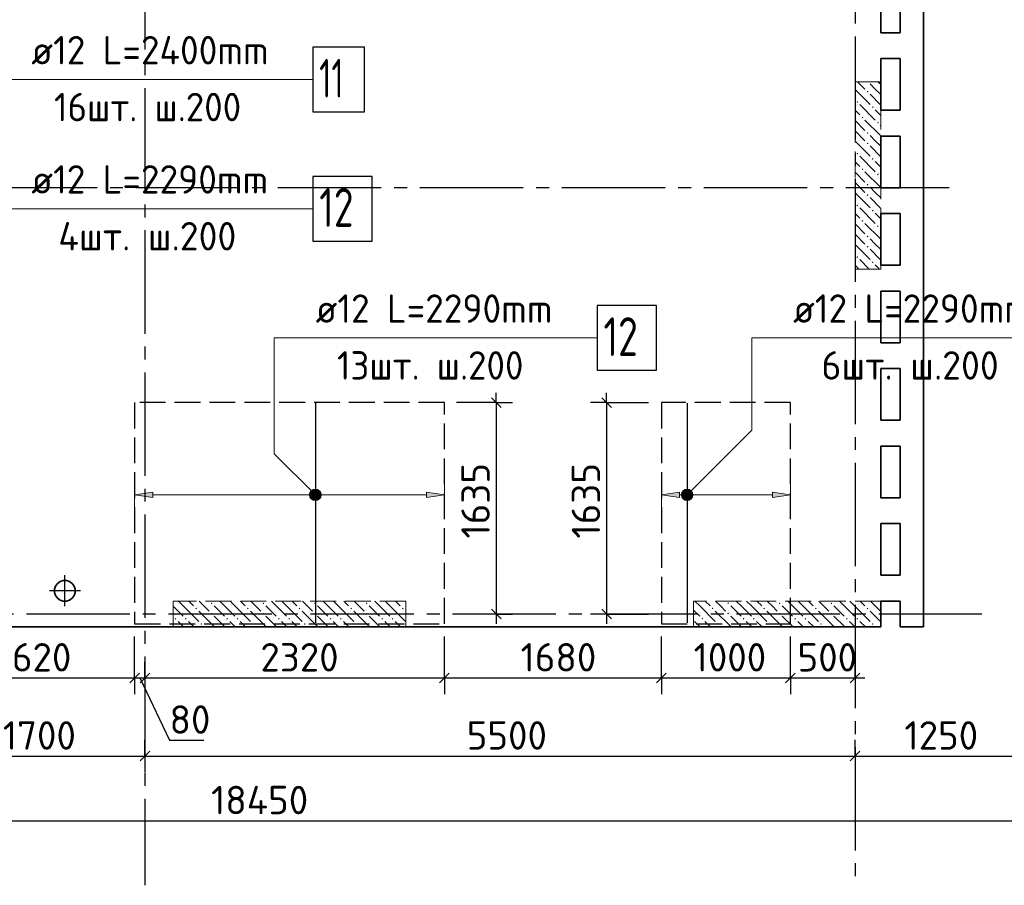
# Model space of a CAD drawing. Header units: millimetres. Extents: x 40580 to 1930067, y -240640 to 81020.
# Tile 332 of 656: x 1004800 to 1012426, y -224520 to -217819. Entities that reach past the tile are written whole.
import ezdxf

# ---------------------------------------------------------------- set-up
doc = ezdxf.new("R2010")
doc.units = ezdxf.units.MM
for name, pattern in [('______2', [270, 200, -70]), ('______5', [1100, 800, -100, 100, -100]), ('CENTER', [2, 1.25, -0.25, 0.25, -0.25])]:
    doc.linetypes.add(name, pattern=pattern)
for name, color, linetype, lineweight in [('Standard', 7, 'Continuous', 25), ('ДОП Верх по Х', 7, 'Continuous', 25), ('ЖБ Перекрытие верхний уровень', 7, 'Continuous', 35), ('ОСИ', 7, 'CENTER', 15), ('Позиционная метка номер позиции', 7, 'Continuous', 13), ('Примечания', 7, 'Continuous', 13)]:
    doc.layers.add(name, color=color, linetype=linetype, lineweight=lineweight)
doc.layers.add('ЖБ Пилон', color=7, linetype='______2', lineweight=13, true_color=0xa0a0a0)
doc.styles.add('ISOCPEUR', font='isocpeur.ttf')

msp = doc.modelspace()

# ---------------------------------------------------------------- hatches: boundary and pattern name
at = {"layer": 'ДОП Верх по Х', "linetype": 'Continuous', "lineweight": 13, "transparency": 33554687}
for points in [[(1007057.9, -221478.4), (1007071.4, -221529.4), (1007071.4, -221464.9)], [(1007071.4, -221464.9), (1007090.1, -221534.6), (1007090.1, -221459.6)], [(1007071.4, -221464.9), (1007071.4, -221529.4), (1007090.1, -221534.6)], [(1007090.1, -221459.6), (1007090.1, -221534.6), (1007108.9, -221529.4)], [(1007090.1, -221459.6), (1007108.9, -221529.4), (1007108.9, -221464.9)], [(1007108.9, -221464.9), (1007108.9, -221529.4), (1007122.4, -221515.9)], [(1007108.9, -221464.9), (1007122.4, -221515.9), (1007122.4, -221478.4)], [(1007057.9, -221515.9), (1007057.9, -221478.4), (1007052.6, -221497.1)], [(1007057.9, -221478.4), (1007057.9, -221515.9), (1007071.4, -221529.4)], [(1007122.4, -221478.4), (1007122.4, -221515.9), (1007127.6, -221497.1)], [(1007950.1, -221517.1), (1008090.1, -221497.1), (1007950.1, -221477.1)], [(1010630.1, -221517.1), (1010770.1, -221497.1), (1010630.1, -221477.1)]]:
    msp.add_hatch(color=7, dxfattribs=at).paths.add_polyline_path(points)
for points in [[(1005830.1, -221517.1), (1005690.1, -221497.1), (1005830.1, -221477.1)], [(1009910.1, -221517.1), (1009770.1, -221497.1), (1009910.1, -221477.1)]]:
    msp.add_hatch(color=7, dxfattribs=at).paths.add_polyline_path(points, flags=16)
at = {"layer": 'ЖБ Пилон', "linetype": 'Continuous', "lineweight": -3, "transparency": 33554687}
for points in [[(1011370.5, -218299.6), (1011367.1, -218303), (1011363.7, -218299.6)], [(1011360.6, -218376.5), (1011367.1, -218370), (1011373.6, -218376.5), (1011367.1, -218383)], [(1011280.6, -218456.5), (1011287.1, -218450), (1011293.6, -218456.5), (1011287.1, -218463)], [(1011400.6, -218496.5), (1011407.1, -218490), (1011413.6, -218496.5), (1011407.1, -218503)], [(1011320.6, -218576.5), (1011327.1, -218570), (1011333.6, -218576.5), (1011327.1, -218583)], [(1011440.6, -218616.5), (1011447.1, -218610), (1011453.6, -218616.5), (1011447.1, -218623)], [(1011360.6, -218696.5), (1011367.1, -218690), (1011373.6, -218696.5), (1011367.1, -218703)], [(1011360.6, -218776.5), (1011367.1, -218770), (1011373.6, -218776.5), (1011367.1, -218783)], [(1011280.6, -218856.5), (1011287.1, -218850), (1011293.6, -218856.5), (1011287.1, -218863)], [(1011400.6, -218896.5), (1011407.1, -218890), (1011413.6, -218896.5), (1011407.1, -218903)], [(1011320.6, -218976.5), (1011327.1, -218970), (1011333.6, -218976.5), (1011327.1, -218983)], [(1011440.6, -219016.5), (1011447.1, -219010), (1011453.6, -219016.5), (1011447.1, -219023)], [(1011360.6, -219096.5), (1011367.1, -219090), (1011373.6, -219096.5), (1011367.1, -219103)], [(1011360.6, -219176.5), (1011367.1, -219170), (1011373.6, -219176.5), (1011367.1, -219183)], [(1011280.6, -219256.5), (1011287.1, -219250), (1011293.6, -219256.5), (1011287.1, -219263)], [(1011400.6, -219296.5), (1011407.1, -219290), (1011413.6, -219296.5), (1011407.1, -219303)], [(1011320.6, -219376.5), (1011327.1, -219370), (1011333.6, -219376.5), (1011327.1, -219383)], [(1011440.6, -219416.5), (1011447.1, -219410), (1011453.6, -219416.5), (1011447.1, -219423)], [(1011360.6, -219496.5), (1011367.1, -219490), (1011373.6, -219496.5), (1011367.1, -219503)], [(1011360.6, -219576.5), (1011367.1, -219570), (1011373.6, -219576.5), (1011367.1, -219583)], [(1011280.6, -219656.5), (1011287.1, -219650), (1011293.6, -219656.5), (1011287.1, -219663)], [(1011400.6, -219696.5), (1011407.1, -219690), (1011413.6, -219696.5), (1011407.1, -219703)], [(1006160.6, -222376.5), (1006167.1, -222370), (1006173.6, -222376.5), (1006167.1, -222383)], [(1006280.6, -222336.5), (1006287.1, -222330), (1006293.6, -222336.5), (1006287.1, -222343)], [(1006560.6, -222376.5), (1006567.1, -222370), (1006573.6, -222376.5), (1006567.1, -222383)], [(1006680.6, -222336.5), (1006687.1, -222330), (1006693.6, -222336.5), (1006687.1, -222343)], [(1006960.6, -222376.5), (1006967.1, -222370), (1006973.6, -222376.5), (1006967.1, -222383)], [(1007080.6, -222336.5), (1007087.1, -222330), (1007093.6, -222336.5), (1007087.1, -222343)], [(1007360.6, -222376.5), (1007367.1, -222370), (1007373.6, -222376.5), (1007367.1, -222383)], [(1007480.6, -222336.5), (1007487.1, -222330), (1007493.6, -222336.5), (1007487.1, -222343)], [(1007760.6, -222376.5), (1007767.1, -222370), (1007773.6, -222376.5), (1007767.1, -222383)], [(1010160.6, -222376.5), (1010167.1, -222370), (1010173.6, -222376.5), (1010167.1, -222383)], [(1010280.6, -222336.5), (1010287.1, -222330), (1010293.6, -222336.5), (1010287.1, -222343)], [(1010560.6, -222376.5), (1010567.1, -222370), (1010573.6, -222376.5), (1010567.1, -222383)], [(1010680.6, -222336.5), (1010687.1, -222330), (1010693.6, -222336.5), (1010687.1, -222343)], [(1010960.6, -222376.5), (1010967.1, -222370), (1010973.6, -222376.5), (1010967.1, -222383)], [(1011080.6, -222336.5), (1011087.1, -222330), (1011093.6, -222336.5), (1011087.1, -222343)], [(1011360.6, -222376.5), (1011367.1, -222370), (1011373.6, -222376.5), (1011367.1, -222383)], [(1006000.6, -222456.5), (1006007.1, -222450), (1006013.6, -222456.5), (1006007.1, -222463)], [(1006080.6, -222456.5), (1006087.1, -222450), (1006093.6, -222456.5), (1006087.1, -222463)], [(1006280.6, -222416.5), (1006287.1, -222410), (1006293.6, -222416.5), (1006287.1, -222423)], [(1006400.6, -222456.5), (1006407.1, -222450), (1006413.6, -222456.5), (1006407.1, -222463)], [(1006480.6, -222456.5), (1006487.1, -222450), (1006493.6, -222456.5), (1006487.1, -222463)], [(1006680.6, -222416.5), (1006687.1, -222410), (1006693.6, -222416.5), (1006687.1, -222423)], [(1006800.6, -222456.5), (1006807.1, -222450), (1006813.6, -222456.5), (1006807.1, -222463)], [(1006880.6, -222456.5), (1006887.1, -222450), (1006893.6, -222456.5), (1006887.1, -222463)], [(1007080.6, -222416.5), (1007087.1, -222410), (1007093.6, -222416.5), (1007087.1, -222423)], [(1007200.6, -222456.5), (1007207.1, -222450), (1007213.6, -222456.5), (1007207.1, -222463)], [(1007280.6, -222456.5), (1007287.1, -222450), (1007293.6, -222456.5), (1007287.1, -222463)], [(1007480.6, -222416.5), (1007487.1, -222410), (1007493.6, -222416.5), (1007487.1, -222423)], [(1007600.6, -222456.5), (1007607.1, -222450), (1007613.6, -222456.5), (1007607.1, -222463)], [(1007680.6, -222456.5), (1007687.1, -222450), (1007693.6, -222456.5), (1007687.1, -222463)], [(1010080.6, -222456.5), (1010087.1, -222450), (1010093.6, -222456.5), (1010087.1, -222463)], [(1010280.6, -222416.5), (1010287.1, -222410), (1010293.6, -222416.5), (1010287.1, -222423)], [(1010400.6, -222456.5), (1010407.1, -222450), (1010413.6, -222456.5), (1010407.1, -222463)], [(1010480.6, -222456.5), (1010487.1, -222450), (1010493.6, -222456.5), (1010487.1, -222463)], [(1010680.6, -222416.5), (1010687.1, -222410), (1010693.6, -222416.5), (1010687.1, -222423)], [(1010800.6, -222456.5), (1010807.1, -222450), (1010813.6, -222456.5), (1010807.1, -222463)], [(1010880.6, -222456.5), (1010887.1, -222450), (1010893.6, -222456.5), (1010887.1, -222463)], [(1011080.6, -222416.5), (1011087.1, -222410), (1011093.6, -222416.5), (1011087.1, -222423)], [(1011200.6, -222456.5), (1011207.1, -222450), (1011213.6, -222456.5), (1011207.1, -222463)], [(1011280.6, -222456.5), (1011287.1, -222450), (1011293.6, -222456.5), (1011287.1, -222463)], [(1006200.6, -222496.5), (1006207.1, -222490), (1006213.6, -222496.5), (1006207.1, -222503)], [(1006600.6, -222496.5), (1006607.1, -222490), (1006613.6, -222496.5), (1006607.1, -222503)], [(1007000.6, -222496.5), (1007007.1, -222490), (1007013.6, -222496.5), (1007007.1, -222503)], [(1007400.6, -222496.5), (1007407.1, -222490), (1007413.6, -222496.5), (1007407.1, -222503)], [(1010200.6, -222496.5), (1010207.1, -222490), (1010213.6, -222496.5), (1010207.1, -222503)], [(1010600.6, -222496.5), (1010607.1, -222490), (1010613.6, -222496.5), (1010607.1, -222503)], [(1011000.6, -222496.5), (1011007.1, -222490), (1011013.6, -222496.5), (1011007.1, -222503)], [(1011400.6, -222496.5), (1011407.1, -222490), (1011413.6, -222496.5), (1011407.1, -222503)]]:
    msp.add_hatch(color=7, dxfattribs=at).paths.add_polyline_path(points, flags=16)
at = {"layer": 'Позиционная метка номер позиции', "linetype": 'Continuous', "lineweight": 13, "transparency": 33554687}
for points in [[(1007058.3, -221529), (1007101.6, -221453.9), (1007046.9, -221508.6)], [(1007046.9, -221508.6), (1007101.6, -221453.9), (1007078.7, -221453.9)], [(1007046.9, -221508.6), (1007078.7, -221453.9), (1007046.9, -221485.7)], [(1007046.9, -221485.7), (1007078.7, -221453.9), (1007058.3, -221465.3)], [(1007058.3, -221529), (1007122, -221465.3), (1007101.6, -221453.9)], [(1007078.7, -221540.4), (1007122, -221465.3), (1007058.3, -221529)], [(1007078.7, -221540.4), (1007133.4, -221485.7), (1007122, -221465.3)], [(1009926.9, -221485.7), (1010002, -221529), (1009938.3, -221465.3)], [(1009938.3, -221465.3), (1010013.4, -221508.6), (1009958.7, -221453.9)], [(1009938.3, -221465.3), (1010002, -221529), (1010013.4, -221508.6)], [(1009958.7, -221453.9), (1010013.4, -221508.6), (1010013.4, -221485.7)], [(1009958.7, -221453.9), (1010013.4, -221485.7), (1009981.6, -221453.9)], [(1009981.6, -221453.9), (1010013.4, -221485.7), (1010002, -221465.3)], [(1007101.6, -221540.4), (1007133.4, -221485.7), (1007078.7, -221540.4)], [(1007101.6, -221540.4), (1007133.4, -221508.6), (1007133.4, -221485.7)], [(1007133.4, -221508.6), (1007101.6, -221540.4), (1007122, -221529)], [(1009926.9, -221508.6), (1009981.6, -221540.4), (1009926.9, -221485.7)], [(1009926.9, -221485.7), (1009981.6, -221540.4), (1010002, -221529)], [(1009958.7, -221540.4), (1009926.9, -221508.6), (1009938.3, -221529)], [(1009926.9, -221508.6), (1009958.7, -221540.4), (1009981.6, -221540.4)]]:
    msp.add_hatch(color=7, dxfattribs=at).paths.add_polyline_path(points)

# ---------------------------------------------------------------- linework, layer by layer
at = {"layer": 'Standard', "color": 7, "linetype": 'Continuous', "lineweight": 25, "transparency": 33554687}
for p, q in [((1008453.4, -220745.1), (1008528.4, -220820.1)), ((1009308.2, -220745.1), (1009383.2, -220820.1)), ((1008453.4, -222382.1), (1008528.4, -222457.1)), ((1009308.2, -222382.1), (1009383.2, -222457.1)), ((1005652.6, -222952.3), (1005727.6, -222877.3)), ((1005732.6, -222952.3), (1005807.6, -222877.3)), ((1008052.6, -222952.3), (1008127.6, -222877.3)), ((1009732.6, -222952.3), (1009807.6, -222877.3)), ((1010732.6, -222952.3), (1010807.6, -222877.3)), ((1011232.6, -222952.3), (1011307.6, -222877.3)), ((1005732.6, -223557.1), (1005807.6, -223482.1)), ((1011232.6, -223557.1), (1011307.6, -223482.1))]:
    msp.add_line(p, q, dxfattribs=at)
at = {"layer": 'Standard', "color": 7, "linetype": 'Continuous', "lineweight": -3, "transparency": 33554687}
for p, q in [((1008490.9, -220782.6), (1008490.9, -220707.7)), ((1009345.7, -220782.6), (1009345.7, -220707.7)), ((1008490.9, -222419.7), (1008490.9, -222494.6)), ((1009345.7, -222419.7), (1009345.7, -222494.6)), ((1004070.1, -222914.8), (1005690.1, -222914.8)), ((1005690.1, -222914.8), (1005770.1, -222914.8)), ((1005730.1, -222914.8), (1005960.5, -223396.6)), ((1005770.1, -222914.8), (1008090.1, -222914.8)), ((1008090.1, -222914.8), (1009770.1, -222914.8)), ((1009770.1, -222914.8), (1010770.1, -222914.8)), ((1010770.1, -222914.8), (1011270.1, -222914.8)), ((1011270.1, -222914.8), (1011345.1, -222914.8)), ((1005960.5, -223396.6), (1006226.4, -223396.6)), ((1004070.1, -223519.7), (1005770.1, -223519.7)), ((1005770.1, -223519.7), (1011270.1, -223519.7)), ((1011270.1, -223519.7), (1012520.1, -223519.7)), ((997370.1, -224019.7), (1015820.1, -224019.7))]:
    msp.add_line(p, q, dxfattribs=at)
at = {"layer": 'Standard', "color": 251, "linetype": 'Continuous', "lineweight": -3, "true_color": 0x656565, "transparency": 33554687}
for p, q in [((1008490.9, -220782.6), (1008184.1, -220782.6)), ((1008490.9, -220782.6), (1008365.9, -220782.6)), ((1008490.9, -220782.6), (1008615.9, -220782.6)), ((1009345.7, -220782.6), (1009220.7, -220782.6)), ((1009345.7, -220782.6), (1009470.7, -220782.6)), ((1009345.7, -220782.6), (1009670.1, -220782.6)), ((1008490.9, -222419.7), (1008184.1, -222419.7)), ((1008490.9, -222419.7), (1008365.9, -222419.7)), ((1008490.9, -222419.7), (1008615.9, -222419.7)), ((1009345.7, -222419.7), (1009220.7, -222419.7)), ((1009345.7, -222419.7), (1009470.7, -222419.7)), ((1009345.7, -222419.7), (1009670.1, -222419.7)), ((1005690.1, -222914.8), (1005690.1, -222789.8)), ((1005770.1, -222914.8), (1005770.1, -222789.8)), ((1008090.1, -222914.8), (1008090.1, -222789.8)), ((1009770.1, -222914.8), (1009770.1, -222789.8)), ((1010770.1, -222914.8), (1010770.1, -222789.8)), ((1011270.1, -222914.8), (1011270.1, -222789.8)), ((1005690.1, -222914.8), (1005690.1, -223039.8)), ((1005770.1, -222914.8), (1005770.1, -223039.8)), ((1005770.1, -222914.8), (1005770.1, -222914.8)), ((1008090.1, -222914.8), (1008090.1, -223039.8)), ((1009770.1, -222914.8), (1009770.1, -223039.8)), ((1010770.1, -222914.8), (1010770.1, -223039.8)), ((1011270.1, -222914.8), (1011270.1, -223039.8)), ((1011270.1, -222914.8), (1011270.1, -222914.8)), ((1005770.1, -223519.7), (1005770.1, -223394.6)), ((1011270.1, -223519.7), (1011270.1, -223394.6)), ((1005770.1, -223519.7), (1005770.1, -223644.6)), ((1005770.1, -223519.7), (1005770.1, -223519.7)), ((1011270.1, -223519.7), (1011270.1, -223644.6)), ((1011270.1, -223519.7), (1011270.1, -223519.7))]:
    msp.add_line(p, q, dxfattribs=at)
at = {"layer": 'Standard', "color": 8, "linetype": '______5', "lineweight": -3, "transparency": 33554687}
for p, q in [((1005150.4, -222359.1), (1005150.4, -222120.1)), ((1005269.9, -222239.6), (1005030.8, -222239.6))]:
    msp.add_line(p, q, dxfattribs=at)
at = {"layer": 'Standard', "color": 7, "linetype": 'Continuous', "lineweight": -3, "transparency": 33554687}
for points in [[(1008490.9, -220782.6), (1008490.9, -221860), (1008490.9, -221860), (1008490.9, -222419.7)], [(1009345.7, -220782.6), (1009345.7, -221852.5), (1009345.7, -221852.5), (1009345.7, -222419.7)]]:
    msp.add_lwpolyline(points, dxfattribs=at)
at = {"layer": 'Standard', "color": 251, "linetype": 'Continuous', "lineweight": -3, "true_color": 0x656565, "transparency": 33554687}
for points in [[(1005690.1, -222914.8), (1005690.1, -222897.8), (1005690.1, -222897.8), (1005690.1, -222897.8), (1005690.1, -222897.8), (1005690.1, -222897.8), (1005690.1, -222897.8), (1005690.1, -222897.8), (1005690.1, -222897.8), (1005690.1, -222594.6)], [(1008090.1, -222914.8), (1008090.1, -222897.8), (1008090.1, -222897.8), (1008090.1, -222897.8), (1008090.1, -222897.8), (1008090.1, -222897.8), (1008090.1, -222897.8), (1008090.1, -222594.6)], [(1009770.1, -222914.8), (1009770.1, -222897.8), (1009770.1, -222897.8), (1009770.1, -222897.8), (1009770.1, -222897.8), (1009770.1, -222594.6)], [(1010770.1, -222914.8), (1010770.1, -222897.8), (1010770.1, -222897.8), (1010770.1, -222594.6)]]:
    msp.add_lwpolyline(points, dxfattribs=at)
at = {"layer": 'ДОП Верх по Х', "color": 7, "linetype": 'Continuous', "lineweight": 13, "transparency": 33554687}
for p, q in [((1004870.1, -218282.6), (1006978.1, -218282.6)), ((1004870.1, -219282.6), (1006956.1, -219282.6)), ((1007072, -220282.6), (1009157.9, -220282.6)), ((1010770.1, -220282.6), (1012856.1, -220282.6))]:
    msp.add_line(p, q, dxfattribs=at)
at = {"layer": 'ДОП Верх по Х', "color": 7, "linetype": 'Continuous', "lineweight": -3, "transparency": 33554687}
for p, q in [((1007090.1, -220788.6), (1007090.1, -222488.6)), ((1009970.1, -220788.6), (1009970.1, -222488.6))]:
    msp.add_line(p, q, dxfattribs=at)
at = {"layer": 'ДОП Верх по Х', "color": 251, "linetype": 'Continuous', "lineweight": 13, "true_color": 0x494949, "transparency": 33554687}
for p, q in [((1005690.1, -221497.1), (1005690.1, -221397.1)), ((1007090.1, -221459.6), (1007090.1, -221459.6)), ((1008090.1, -221497.1), (1008090.1, -221397.1)), ((1009770.1, -221497.1), (1009770.1, -221397.1)), ((1009970.1, -221459.6), (1009970.1, -221459.6)), ((1010770.1, -221497.1), (1010770.1, -221397.1)), ((1005690.1, -221497.1), (1005830.1, -221477.1)), ((1005830.1, -221517.1), (1005690.1, -221497.1)), ((1005690.1, -221497.1), (1005690.1, -221597.1)), ((1005690.1, -221497.1), (1005690.1, -221497.1)), ((1005830.1, -221477.1), (1005830.1, -221517.1)), ((1005830.1, -221497.1), (1007060.1, -221497.1)), ((1007090.1, -221534.6), (1007090.1, -221534.6)), ((1007120.1, -221497.1), (1007950.1, -221497.1)), ((1008090.1, -221497.1), (1007950.1, -221477.1)), ((1007950.1, -221477.1), (1007950.1, -221517.1)), ((1007950.1, -221517.1), (1008090.1, -221497.1)), ((1008090.1, -221497.1), (1008090.1, -221597.1)), ((1008090.1, -221497.1), (1008090.1, -221497.1)), ((1009770.1, -221497.1), (1009910.1, -221477.1)), ((1009910.1, -221517.1), (1009770.1, -221497.1)), ((1009770.1, -221497.1), (1009770.1, -221597.1)), ((1009770.1, -221497.1), (1009770.1, -221497.1)), ((1009910.1, -221477.1), (1009910.1, -221517.1)), ((1009910.1, -221497.1), (1009940.1, -221497.1)), ((1009970.1, -221534.6), (1009970.1, -221534.6)), ((1010000.1, -221497.1), (1010630.1, -221497.1)), ((1010770.1, -221497.1), (1010630.1, -221477.1)), ((1010630.1, -221477.1), (1010630.1, -221517.1)), ((1010630.1, -221517.1), (1010770.1, -221497.1)), ((1010770.1, -221497.1), (1010770.1, -221597.1)), ((1010770.1, -221497.1), (1010770.1, -221497.1))]:
    msp.add_line(p, q, dxfattribs=at)
at = {"layer": 'ДОП Верх по Х', "color": 7, "linetype": 'Continuous', "lineweight": 25, "transparency": 33554687}
for points in [[(1007070.1, -218532.6), (1007470.1, -218532.6), (1007470.1, -218032.6), (1007070.1, -218032.6), (1007070.1, -218532.6)], [(1007070.1, -219532.6), (1007530.1, -219532.6), (1007530.1, -219032.6), (1007070.1, -219032.6), (1007070.1, -219532.6)], [(1009272, -220532.6), (1009731.9, -220532.6), (1009731.9, -220032.6), (1009272, -220032.6), (1009272, -220532.6)]]:
    msp.add_lwpolyline(points, dxfattribs=at)
at = {"layer": 'ДОП Верх по Х', "color": 251, "linetype": 'Continuous', "lineweight": 13, "true_color": 0x494949, "transparency": 33554687}
msp.add_circle((1007090.1, -221497.1), 37.5, dxfattribs=at)
at = {"layer": 'ЖБ Перекрытие верхний уровень', "transparency": 33554687}
for p, q in [((1011800.1, -222519.6), (1011800.1, -216239.6)), ((1011470.1, -217919.7), (1011470.1, -217519.7)), ((1011620.1, -217519.7), (1011620.1, -217919.7)), ((1011620.1, -217919.7), (1011470.1, -217919.7)), ((1011470.1, -218119.7), (1011620.1, -218119.7)), ((1011470.1, -218519.7), (1011470.1, -218119.7)), ((1011620.1, -218119.7), (1011620.1, -218519.7)), ((1011620.1, -218519.7), (1011470.1, -218519.7)), ((1011470.1, -219119.7), (1011470.1, -218719.7)), ((1011470.1, -218719.7), (1011620.1, -218719.7)), ((1011620.1, -218719.7), (1011620.1, -219119.7)), ((1011620.1, -219119.7), (1011470.1, -219119.7)), ((1011470.1, -219719.7), (1011470.1, -219319.7)), ((1011470.1, -219319.7), (1011620.1, -219319.7)), ((1011620.1, -219319.7), (1011620.1, -219719.7)), ((1011620.1, -219719.7), (1011470.1, -219719.7)), ((1011470.1, -219919.6), (1011620.1, -219919.6)), ((1011470.1, -220319.6), (1011470.1, -219919.6)), ((1011620.1, -219919.6), (1011620.1, -220319.6)), ((1011620.1, -220319.6), (1011470.1, -220319.6)), ((1011470.1, -220919.6), (1011470.1, -220519.6)), ((1011470.1, -220519.6), (1011620.1, -220519.6)), ((1011620.1, -220519.6), (1011620.1, -220919.6)), ((1011620.1, -220919.6), (1011470.1, -220919.6)), ((1011470.1, -221119.6), (1011620.1, -221119.6)), ((1011470.1, -221519.6), (1011470.1, -221119.6)), ((1011620.1, -221119.6), (1011620.1, -221519.6)), ((1011620.1, -221519.6), (1011470.1, -221519.6)), ((1011470.1, -222119.6), (1011470.1, -221719.6)), ((1011470.1, -221719.6), (1011620.1, -221719.6)), ((1011620.1, -221719.6), (1011620.1, -222119.6)), ((1011620.1, -222119.6), (1011470.1, -222119.6)), ((1005078.5, -222203), (1005070.7, -222227)), ((1005070.7, -222227), (1005070.7, -222252.3)), ((1005093.3, -222182.6), (1005078.5, -222203)), ((1005113.7, -222167.8), (1005093.3, -222182.6)), ((1005137.7, -222160), (1005113.7, -222167.8)), ((1005163, -222160), (1005137.7, -222160)), ((1005187, -222167.8), (1005163, -222160)), ((1005207.4, -222182.6), (1005187, -222167.8)), ((1005222.2, -222203), (1005207.4, -222182.6)), ((1005230, -222227), (1005222.2, -222203)), ((1005230, -222252.3), (1005230, -222227)), ((1005070.7, -222252.3), (1005078.5, -222276.3)), ((1005078.5, -222276.3), (1005093.3, -222296.7)), ((1005093.3, -222296.7), (1005113.7, -222311.5)), ((1005187, -222311.5), (1005207.4, -222296.7)), ((1005207.4, -222296.7), (1005222.2, -222276.3)), ((1005222.2, -222276.3), (1005230, -222252.3)), ((1005113.7, -222311.5), (1005137.7, -222319.3)), ((1005137.7, -222319.3), (1005163, -222319.3)), ((1005163, -222319.3), (1005187, -222311.5)), ((1011470.1, -222519.6), (1011470.1, -222319.6)), ((1011470.1, -222319.6), (1011620.1, -222319.6)), ((1011620.1, -222319.6), (1011620.1, -222519.6)), ((996840.1, -222519.6), (1011470.1, -222519.6)), ((1011620.1, -222519.6), (1011800.1, -222519.6))]:
    msp.add_line(p, q, dxfattribs=at)
at = {"layer": 'ЖБ Пилон', "color": 253, "linetype": '______2', "lineweight": 13, "true_color": 0xa0a0a0, "transparency": 33554687}
for p, q in [((1011470.1, -218299.6), (1011270.1, -218299.6)), ((1011270.1, -218299.6), (1011270.1, -219749.6)), ((1011470.1, -219749.6), (1011470.1, -218299.6)), ((1011270.1, -219749.6), (1011470.1, -219749.6)), ((1007790.1, -222319.6), (1005990.1, -222319.6)), ((1005990.1, -222319.6), (1005990.1, -222519.6)), ((1007790.1, -222519.6), (1007790.1, -222319.6)), ((1011470.1, -222319.6), (1010020.1, -222319.6)), ((1010020.1, -222319.6), (1010020.1, -222519.6)), ((1011470.1, -222519.6), (1011470.1, -222319.6)), ((1005990.1, -222519.6), (1007790.1, -222519.6)), ((1010020.1, -222519.6), (1011470.1, -222519.6))]:
    msp.add_line(p, q, dxfattribs=at)
at = {"layer": 'ЖБ Пилон', "color": 9, "linetype": 'Continuous', "lineweight": -3, "true_color": 0xc7c7c7, "transparency": 33554687}
for p, q in [((1011290.2, -218299.6), (1011347.1, -218356.5)), ((1011427.1, -218356.5), (1011387.1, -218316.5)), ((1011450.2, -218299.6), (1011467.1, -218316.5)), ((1011270.1, -218359.6), (1011387.1, -218476.5)), ((1011387.1, -218396.5), (1011470.1, -218479.6)), ((1011467.1, -218396.5), (1011427.1, -218356.5)), ((1011307.1, -218476.5), (1011427.1, -218596.5)), ((1011307.1, -218556.5), (1011270.1, -218519.5)), ((1011427.1, -218516.5), (1011470.1, -218559.5)), ((1011270.1, -218599.5), (1011347.1, -218676.5)), ((1011347.1, -218596.5), (1011467.1, -218716.5)), ((1011470.1, -218639.5), (1011467.1, -218636.5)), ((1011270.1, -218679.6), (1011347.1, -218756.5)), ((1011427.1, -218756.5), (1011387.1, -218716.5)), ((1011270.1, -218759.6), (1011387.1, -218876.5)), ((1011387.1, -218796.5), (1011470.1, -218879.6)), ((1011467.1, -218796.5), (1011427.1, -218756.5)), ((1011307.1, -218956.5), (1011270.1, -218919.5)), ((1011307.1, -218876.5), (1011427.1, -218996.5)), ((1011427.1, -218916.5), (1011470.1, -218959.5)), ((1011270.1, -218999.5), (1011347.1, -219076.5)), ((1011347.1, -218996.5), (1011467.1, -219116.5)), ((1011270.1, -219079.6), (1011347.1, -219156.5)), ((1011470.1, -219039.5), (1011467.1, -219036.5)), ((1011270.1, -219159.6), (1011387.1, -219276.5)), ((1011427.1, -219156.5), (1011387.1, -219116.5)), ((1011467.1, -219196.5), (1011427.1, -219156.5)), ((1011387.1, -219196.5), (1011470.1, -219279.6)), ((1011307.1, -219356.5), (1011270.1, -219319.5)), ((1011307.1, -219276.5), (1011427.1, -219396.5)), ((1011427.1, -219316.5), (1011470.1, -219359.5)), ((1011270.1, -219399.5), (1011347.1, -219476.5)), ((1011347.1, -219396.5), (1011467.1, -219516.5)), ((1011270.1, -219479.6), (1011347.1, -219556.5)), ((1011470.1, -219439.5), (1011467.1, -219436.5)), ((1011270.1, -219559.6), (1011387.1, -219676.5)), ((1011427.1, -219556.5), (1011387.1, -219516.5)), ((1011467.1, -219596.5), (1011427.1, -219556.5)), ((1011387.1, -219596.5), (1011470.1, -219679.6)), ((1011307.1, -219676.5), (1011380.2, -219749.6)), ((1011300.2, -219749.6), (1011270.1, -219719.5)), ((1011427.1, -219716.5), (1011460.2, -219749.6)), ((1005990.1, -222359.6), (1006067.1, -222436.5)), ((1006030.2, -222319.6), (1006067.1, -222356.5)), ((1006067.1, -222356.5), (1006187.1, -222476.5)), ((1006110.2, -222319.6), (1006147.1, -222356.5)), ((1006227.1, -222356.5), (1006190.2, -222319.6)), ((1006267.1, -222396.5), (1006227.1, -222356.5)), ((1006307.1, -222356.5), (1006387.1, -222436.5)), ((1006387.1, -222356.5), (1006350.2, -222319.6)), ((1006387.1, -222356.5), (1006467.1, -222436.5)), ((1006430.2, -222319.6), (1006467.1, -222356.5)), ((1006467.1, -222356.5), (1006587.1, -222476.5)), ((1006510.2, -222319.6), (1006547.1, -222356.5)), ((1006627.1, -222356.5), (1006590.2, -222319.6)), ((1006667.1, -222396.5), (1006627.1, -222356.5)), ((1006707.1, -222356.5), (1006787.1, -222436.5)), ((1006787.1, -222356.5), (1006750.2, -222319.6)), ((1006787.1, -222356.5), (1006867.1, -222436.5)), ((1006830.2, -222319.6), (1006867.1, -222356.5)), ((1006867.1, -222356.5), (1006987.1, -222476.5)), ((1006910.2, -222319.6), (1006947.1, -222356.5)), ((1007027.1, -222356.5), (1006990.2, -222319.6)), ((1007067.1, -222396.5), (1007027.1, -222356.5)), ((1007107.1, -222356.5), (1007187.1, -222436.5)), ((1007187.1, -222356.5), (1007150.2, -222319.6)), ((1007187.1, -222356.5), (1007267.1, -222436.5)), ((1007230.2, -222319.6), (1007267.1, -222356.5)), ((1007267.1, -222356.5), (1007387.1, -222476.5)), ((1007310.2, -222319.6), (1007347.1, -222356.5)), ((1007427.1, -222356.5), (1007390.2, -222319.6)), ((1007467.1, -222396.5), (1007427.1, -222356.5)), ((1007507.1, -222356.5), (1007587.1, -222436.5)), ((1007587.1, -222356.5), (1007550.2, -222319.6)), ((1007587.1, -222356.5), (1007667.1, -222436.5)), ((1007630.2, -222319.6), (1007667.1, -222356.5)), ((1007667.1, -222356.5), (1007787.1, -222476.5)), ((1007710.2, -222319.6), (1007747.1, -222356.5)), ((1010030.2, -222319.6), (1010067.1, -222356.5)), ((1010067.1, -222356.5), (1010187.1, -222476.5)), ((1010110.2, -222319.6), (1010147.1, -222356.5)), ((1010227.1, -222356.5), (1010190.2, -222319.6)), ((1010267.1, -222396.5), (1010227.1, -222356.5)), ((1010307.1, -222356.5), (1010387.1, -222436.5)), ((1010387.1, -222356.5), (1010350.2, -222319.6)), ((1010387.1, -222356.5), (1010467.1, -222436.5)), ((1010430.2, -222319.6), (1010467.1, -222356.5)), ((1010467.1, -222356.5), (1010587.1, -222476.5)), ((1010510.2, -222319.6), (1010547.1, -222356.5)), ((1010627.1, -222356.5), (1010590.2, -222319.6)), ((1010667.1, -222396.5), (1010627.1, -222356.5)), ((1010707.1, -222356.5), (1010787.1, -222436.5)), ((1010787.1, -222356.5), (1010750.2, -222319.6)), ((1010787.1, -222356.5), (1010867.1, -222436.5)), ((1010830.2, -222319.6), (1010867.1, -222356.5)), ((1010867.1, -222356.5), (1010987.1, -222476.5)), ((1010910.2, -222319.6), (1010947.1, -222356.5)), ((1011027.1, -222356.5), (1010990.2, -222319.6)), ((1011067.1, -222396.5), (1011027.1, -222356.5)), ((1011107.1, -222356.5), (1011187.1, -222436.5)), ((1011187.1, -222356.5), (1011150.2, -222319.6)), ((1011187.1, -222356.5), (1011267.1, -222436.5)), ((1011230.2, -222319.6), (1011267.1, -222356.5)), ((1011267.1, -222356.5), (1011387.1, -222476.5)), ((1011310.2, -222319.6), (1011347.1, -222356.5)), ((1011427.1, -222356.5), (1011390.2, -222319.6)), ((1011467.1, -222396.5), (1011427.1, -222356.5)), ((1006187.1, -222396.5), (1006307.1, -222516.5)), ((1006307.1, -222436.5), (1006390.2, -222519.6)), ((1006587.1, -222396.5), (1006707.1, -222516.5)), ((1006707.1, -222436.5), (1006790.2, -222519.6)), ((1006987.1, -222396.5), (1007107.1, -222516.5)), ((1007107.1, -222436.5), (1007190.2, -222519.6)), ((1007387.1, -222396.5), (1007507.1, -222516.5)), ((1007507.1, -222436.5), (1007590.2, -222519.6)), ((1007787.1, -222396.5), (1007790.1, -222399.6)), ((1010020.1, -222389.6), (1010067.1, -222436.5)), ((1010187.1, -222396.5), (1010307.1, -222516.5)), ((1010307.1, -222436.5), (1010390.2, -222519.6)), ((1010587.1, -222396.5), (1010707.1, -222516.5)), ((1010707.1, -222436.5), (1010790.2, -222519.6)), ((1010987.1, -222396.5), (1011107.1, -222516.5)), ((1011107.1, -222436.5), (1011190.2, -222519.6)), ((1011387.1, -222396.5), (1011470.1, -222479.6)), ((1005990.1, -222519.6), (1005990.2, -222519.6)), ((1006067.1, -222516.5), (1006027.1, -222476.5)), ((1006070.2, -222519.6), (1006067.1, -222516.5)), ((1006107.1, -222476.5), (1006150.2, -222519.6)), ((1006227.1, -222516.5), (1006230.2, -222519.6)), ((1006467.1, -222516.5), (1006427.1, -222476.5)), ((1006470.2, -222519.6), (1006467.1, -222516.5)), ((1006507.1, -222476.5), (1006550.2, -222519.6)), ((1006627.1, -222516.5), (1006630.2, -222519.6)), ((1006867.1, -222516.5), (1006827.1, -222476.5)), ((1006870.2, -222519.6), (1006867.1, -222516.5)), ((1006907.1, -222476.5), (1006950.2, -222519.6)), ((1007027.1, -222516.5), (1007030.2, -222519.6)), ((1007267.1, -222516.5), (1007227.1, -222476.5)), ((1007270.2, -222519.6), (1007267.1, -222516.5)), ((1007307.1, -222476.5), (1007350.2, -222519.6)), ((1007427.1, -222516.5), (1007430.2, -222519.6)), ((1007667.1, -222516.5), (1007627.1, -222476.5)), ((1007670.2, -222519.6), (1007667.1, -222516.5)), ((1007707.1, -222476.5), (1007750.2, -222519.6)), ((1010067.1, -222516.5), (1010027.1, -222476.5)), ((1010070.2, -222519.6), (1010067.1, -222516.5)), ((1010107.1, -222476.5), (1010150.2, -222519.6)), ((1010227.1, -222516.5), (1010230.2, -222519.6)), ((1010467.1, -222516.5), (1010427.1, -222476.5)), ((1010470.2, -222519.6), (1010467.1, -222516.5)), ((1010507.1, -222476.5), (1010550.2, -222519.6)), ((1010627.1, -222516.5), (1010630.2, -222519.6)), ((1010867.1, -222516.5), (1010827.1, -222476.5)), ((1010870.2, -222519.6), (1010867.1, -222516.5)), ((1010907.1, -222476.5), (1010950.2, -222519.6)), ((1011027.1, -222516.5), (1011030.2, -222519.6)), ((1011267.1, -222516.5), (1011227.1, -222476.5)), ((1011270.2, -222519.6), (1011267.1, -222516.5)), ((1011307.1, -222476.5), (1011350.2, -222519.6)), ((1011427.1, -222516.5), (1011430.2, -222519.6))]:
    msp.add_line(p, q, dxfattribs=at)
at = {"layer": 'ОСИ', "color": 8, "linetype": '______5', "lineweight": -3, "transparency": 33554687}
for p, q in [((1011270.1, -200349.6), (1011270.1, -224519.7)), ((1005770.1, -200749.6), (1005770.1, -224519.7)), ((1012000.1, -219119.7), (993046.1, -219119.7)), ((1012253.3, -222419.7), (993046.1, -222419.7))]:
    msp.add_line(p, q, dxfattribs=at)
at = {"layer": 'Позиционная метка номер позиции', "color": 7, "linetype": 'Continuous', "lineweight": 13, "transparency": 33554687}
for p, q in [((1007058.3, -221465.3), (1007058.3, -221465.3)), ((1007122, -221465.3), (1007122, -221465.3)), ((1009938.3, -221465.3), (1009938.3, -221465.3)), ((1010002, -221465.3), (1010002, -221465.3)), ((1007058.3, -221529), (1007058.3, -221529)), ((1007122, -221529), (1007122, -221529)), ((1009938.3, -221529), (1009938.3, -221529)), ((1010002, -221529), (1010002, -221529))]:
    msp.add_line(p, q, dxfattribs=at)
for points in [[(1002970.1, -218699.8), (1003387.3, -218282.6), (1007070.1, -218282.6)], [(1003650.1, -221497.1), (1003968.3, -221178.9), (1003968.3, -219282.6), (1007070.1, -219282.6)], [(1007090.1, -221497.1), (1006772, -221178.9), (1006772, -220282.6), (1009272, -220282.6)], [(1009970.1, -221497.1), (1010470.1, -220997.1), (1010470.1, -220282.6), (1012970.1, -220282.6)]]:
    msp.add_lwpolyline(points, dxfattribs=at)
for centre in [(1007090.1, -221497.1), (1009970.1, -221497.1)]:
    msp.add_circle(centre, 45, dxfattribs=at)
at = {"layer": 'Примечания', "color": 7, "linetype": '______2', "lineweight": -3, "transparency": 33554687}
for p, q in [((1008090.1, -220782.6), (1005690.1, -220782.6)), ((1005690.1, -220782.6), (1005690.1, -222494.6)), ((1008090.1, -222494.6), (1008090.1, -220782.6)), ((1010770.1, -220782.6), (1009770.1, -220782.6)), ((1009770.1, -220782.6), (1009770.1, -222494.6)), ((1010770.1, -222494.6), (1010770.1, -220782.6)), ((1005690.1, -222494.6), (1008090.1, -222494.6)), ((1009770.1, -222494.6), (1010770.1, -222494.6))]:
    msp.add_line(p, q, dxfattribs=at)

# ---------------------------------------------------------------- texts
at = {"layer": 'Standard', "color": 7, "linetype": 'Continuous', "lineweight": 25, "transparency": 33554687, "char_height": 220, "width": 594.589, "attachment_point": 7, "rotation": 90, "style": 'ISOCPEUR'}
for insert in [(1008440.9, -221835.6), (1009295.7, -221835.6)]:
    msp.add_mtext('1635', dxfattribs=dict(at, insert=insert))
at = {"layer": 'Standard', "color": 7, "linetype": 'Continuous', "lineweight": 25, "transparency": 33554687, "char_height": 220, "attachment_point": 7, "style": 'ISOCPEUR'}
for s, insert, width in [('1620', (1004629.9, -222864.7), 625.741), ('2320', (1006664.3, -222864.8), 657.046), ('1680', (1008679.9, -222864.7), 625.735), ('1000', (1010019.9, -222864.7), 625.735), ('500', (1010824.6, -222864.8), 516.396), ('80', (1005960.5, -223346.6), 391.311), ('1700', (1004669.9, -223469.6), 625.741), ('5500', (1008262.1, -223469.6), 641.476), ('1250', (1011652.7, -223469.6), 610.165), ('18450', (1006282.4, -223969.6), 750.814)]:
    msp.add_mtext(s, dxfattribs=dict(at, insert=insert, width=width))
at = {"layer": 'ДОП Верх по Х', "color": 7, "linetype": 'Continuous', "lineweight": 13, "transparency": 33554687, "attachment_point": 7, "style": 'ISOCPEUR'}
for s, insert, char_height, width in [('\\W0.96;ø12 L=2400mm ', (1004890.1, -218165.3), 220, 2173.894), ('\\W0.63;11', (1007120.1, -218422.6), 300, 393.75), ('\\W0.95;16шт. ш.200 ', (1005066.1, -218605.3), 220, 1820.767), ('\\W0.96;ø12 L=2290mm ', (1004890.1, -219165.3), 220, 2152.018), ('\\W0.75;12', (1007120.1, -219422.6), 300, 472.649), ('\\W0.97;4шт. ш.200 ', (1005099.1, -219605.3), 220, 1735.063), ('\\W0.96;ø12 L=2290mm ', (1007091.9, -220165.3), 220, 2152.025), ('\\W0.96;ø12 L=2290mm ', (1010790.1, -220165.3), 220, 2152.025), ('\\W0.75;12', (1009321.9, -220422.6), 300, 472.649), ('\\W0.95;13шт. ш.200 ', (1007256.9, -220605.3), 220, 1820.761), ('\\W0.97;6шт. ш.200 ', (1011010.1, -220605.3), 220, 1713.203)]:
    msp.add_mtext(s, dxfattribs=dict(at, insert=insert, char_height=char_height, width=width))

doc.saveas('drawing.dxf')
